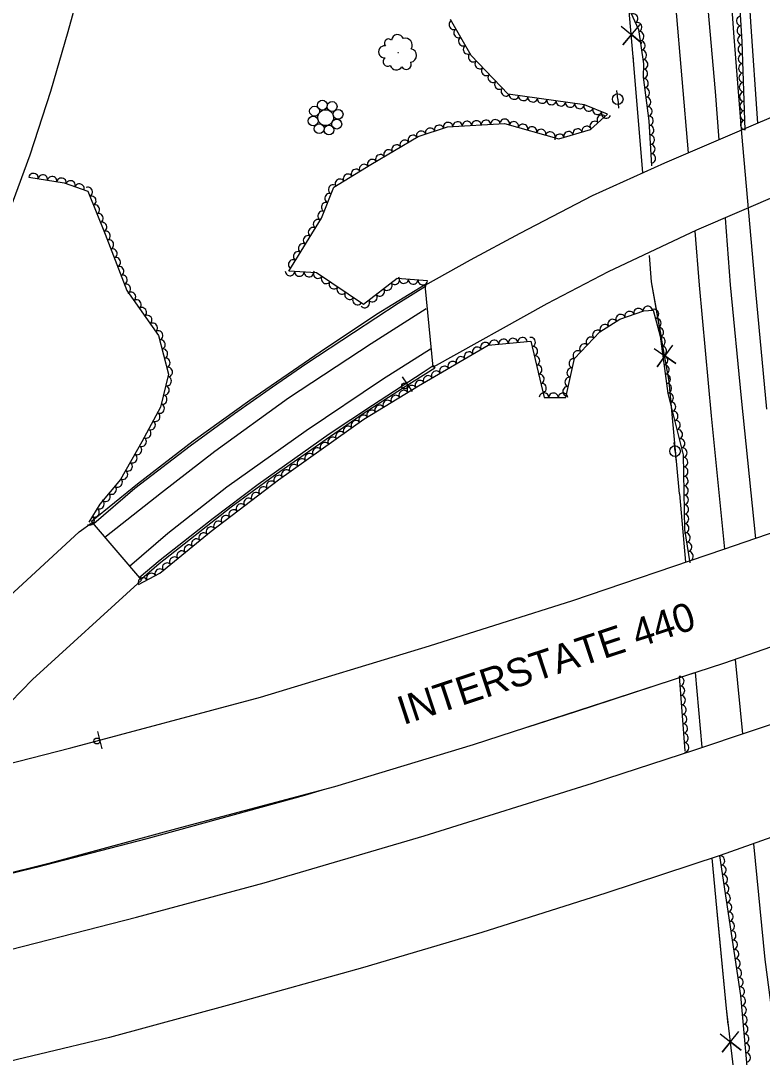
# Model space of a CAD drawing. Extents: x 1722896 to 1754269, y 648279 to 666297.
# Drawn here: x 1740273.7 to 1740587.2, y 649807.1 to 650245.4 of the extents above; entities that cross this region are included whole.
import ezdxf

# ---------------------------------------------------------------- set-up
doc = ezdxf.new("R2010")
doc.units = 0
for name, color, linetype in [('DESIGN - CENTERLINE - Proposed', 7, 'Continuous'), ('DESIGN - CENTERLINE - Proposed Text', 7, 'Continuous'), ('DESIGN - PUBLIC HEARING - Shapes', 7, 'Continuous'), ('DESIGN - SCRATCH - User 1', 7, 'Continuous'), ('DESIGN - SHEET - Linework', 7, 'Continuous'), ('SURVEY - CENTERLINE - Preliminary Text', 7, 'Continuous'), ('SURVEY - DTM - Breaklines', 7, 'Continuous'), ('SURVEY - VEGETATION - Features with Text', 7, 'Continuous')]:
    doc.layers.add(name, color=color, linetype=linetype)

msp = doc.modelspace()

# ---------------------------------------------------------------- linework, layer by layer
at = {"layer": 'DESIGN - CENTERLINE - Proposed'}
for points in [[(1740270.22, 650278.66), (1740301.58, 650269.85), (1740293.55, 650240.68), (1740286.28, 650215.48), (1740277.5, 650188.6), (1740266.43, 650158.19), (1740251.48, 650116.12), (1740238.8, 650084.05), (1740222.92, 650046.04), (1740203.62, 650005.08), (1740182.83, 649962.92), (1740173.76, 649946.07)], [(1740662.52, 650233.15), (1740663.16, 650200.01), (1740630.55, 650187.27), (1740595.41, 650172.31), (1740559.34, 650156.77), (1740522, 650139.26), (1740496.09, 650125.66), (1740448.04, 650098.94), (1740444.7, 650133.58), (1740463.81, 650144.23), (1740484.88, 650155.58), (1740515.36, 650171.44), (1740545.94, 650185.25), (1740584.46, 650201.74), (1740616.25, 650215.36), (1740649.96, 650228.86), (1740662.52, 650233.15)], [(1739718.41, 649790.03), (1739714.64, 649834.11), (1739771.74, 649839.82), (1739832.01, 649847.28), (1739893.75, 649856.3), (1739960.78, 649866.14), (1740029.86, 649878.86), (1740105.86, 649893.07), (1740178.43, 649909.37), (1740239.1, 649923.68), (1740294.84, 649937.86), (1740375.01, 649959.36), (1740446.5, 649981.09), (1740507.11, 650000.21), (1740570.99, 650021.88), (1740644.38, 650047.14), (1740684.26, 650061.77), (1740692.36, 650064.84)], [(1740692.36, 650064.84), (1740708.63, 650023.48), (1740672.42, 650010.03), (1740614.67, 649988.86), (1740570.82, 649973.59), (1740464.97, 649939.21), (1740406.27, 649921.36), (1740341.06, 649904.11), (1740285.55, 649888.98), (1740220.12, 649872.81), (1740137.46, 649854.48), (1740060.54, 649838.98), (1740007.95, 649829.33), (1739950.68, 649819.7), (1739883.49, 649811.64), (1739807.36, 649799.36)], [(1740215.62, 649948.25), (1740224.89, 649958.59), (1740250.5, 649985.15), (1740298.3, 650029.2), (1740303.81, 650033.24)], [(1740303.81, 650033.24), (1740324.69, 650008.81), (1740278.58, 649966.78), (1740250.64, 649938.08), (1740237.02, 649923.36)], [(1740012.93, 649798.24), (1740086.18, 649811.56), (1740141.64, 649822.36), (1740187.41, 649832.26), (1740253.3, 649848.55), (1740322.66, 649866.34), (1740376.63, 649880.8), (1740444.23, 649900.67), (1740515.34, 649922.95), (1740559.06, 649937.25), (1740650.26, 649967.86), (1740711.23, 649990.73), (1740719.75, 649993.72)], [(1740719.75, 649993.72), (1740735.52, 649953.01), (1740704.89, 649941.16), (1740664.19, 649926.33), (1740619.82, 649910.25), (1740569.41, 649892.41), (1740520.97, 649876.49), (1740468.59, 649859.79), (1740418.1, 649844.91), (1740362.45, 649829.32), (1740311.18, 649815.48), (1740252.11, 649801.34)], [(1740558.09, 649969.46), (1740515.18, 649955.36), (1740508.19, 649953.13)], [(1740508.19, 649953.13), (1740488.03, 649946.7)], [(1740401.15, 649920.01), (1740393.66, 649917.75), (1740326.98, 649899.44), (1740280.14, 649887.38), (1740220.99, 649872.74), (1740174.95, 649861.85), (1740172.94, 649861.39)]]:
    msp.add_lwpolyline(points, dxfattribs=at)
at = {"layer": 'DESIGN - CENTERLINE - Proposed Text'}
for points in [[(1740536.62, 650181.04), (1740532.87, 650226.92), (1740528.24, 650280.12), (1740525.37, 650330.77), (1740521.87, 650390.62), (1740518.36, 650433.95), (1740514.27, 650499.46), (1740506.9, 650637.15), (1740506.13, 650673.85)], [(1740585.37, 650202.13), (1740582.37, 650244.95), (1740578.12, 650314.45), (1740572.95, 650378.35), (1740569.59, 650439.94), (1740561.58, 650579.23), (1740559.68, 650620.47)], [(1740585.37, 650202.13), (1740582.37, 650244.95), (1740581.94, 650252.01)], [(1740527.55, 650243.09), (1740536.21, 650235.91), (1740531.87, 650239.55), (1740528.24, 650235.22), (1740535.52, 650243.78)], [(1740536.62, 650181.04), (1740532.87, 650226.92), (1740532.53, 650230.87)], [(1740552.14, 650045.28), (1740547.84, 650092.9), (1740540.39, 650135.01), (1740539.48, 650146.18)], [(1740544.66, 650110.91), (1740540.39, 650135.01), (1740539.48, 650146.18)], [(1740541.43, 650106.79), (1740550.68, 650100.4), (1740546.04, 650103.64), (1740542.8, 650099.01), (1740549.3, 650108.18)], [(1740552.14, 650045.29), (1740547.84, 650092.9), (1740547.46, 650095.06)], [(1740552.14, 650045.28), (1740554.75, 650016.37)], [(1740552.14, 650045.29), (1740554.75, 650016.37)], [(1740561.81, 649938.18), (1740558.96, 649969.74)], [(1740561.81, 649938.18), (1740558.97, 649969.74)], [(1740580.69, 649755.33), (1740578.42, 649774.33), (1740571.99, 649827.66), (1740567.95, 649870.22), (1740566.05, 649891.31)], [(1740568.24, 649867.13), (1740567.95, 649870.22), (1740566.05, 649891.31)], [(1740572.8, 649820.96), (1740571.99, 649827.66), (1740568.24, 649867.13)], [(1740569.34, 649817.02), (1740578.23, 649810.13), (1740573.78, 649813.62), (1740570.29, 649809.17), (1740577.29, 649817.97)]]:
    msp.add_lwpolyline(points, dxfattribs=at)
at = {"layer": 'DESIGN - PUBLIC HEARING - Shapes'}
for p, q in [((1740434.87, 650094.75), (1740439.11, 650088.56)), ((1740306.09, 649944.77), (1740308, 649937.51))]:
    msp.add_line(p, q, dxfattribs=at)
for centre in [(1740435.99, 650090.94), (1740305.86, 649940.81)]:
    msp.add_circle(centre, 1.25, dxfattribs=at)
at = {"layer": 'DESIGN - SCRATCH - User 1'}
for points in [[(1740304.49, 650032.58), (1740303.54, 650033.71), (1740323, 650049.55), (1740346.58, 650067.76), (1740370.46, 650084.94), (1740400.28, 650105.41), (1740424.12, 650121.28), (1740444.79, 650134.03), (1740444.85, 650133.08), (1740433.3, 650125.76), (1740414.36, 650113.38), (1740394.26, 650100.13), (1740380.17, 650090.47), (1740364.07, 650079.13), (1740345.3, 650065.46), (1740321.91, 650047.55), (1740304.49, 650032.58)], [(1740324.83, 650009.33), (1740323.7, 650010), (1740332.6, 650017.49), (1740355.01, 650035.03), (1740373.99, 650049.37), (1740404, 650070.69), (1740422.37, 650082.85), (1740443.77, 650096.82), (1740447.98, 650099.58), (1740448.71, 650098.45), (1740435.02, 650089.84), (1740418.91, 650079.39), (1740402.8, 650068.37), (1740380.36, 650052.67), (1740362.66, 650039.66), (1740332.13, 650015.74), (1740324.83, 650009.33)]]:
    msp.add_lwpolyline(points, dxfattribs=at)
at = {"layer": 'SURVEY - CENTERLINE - Preliminary Text'}
for points in [[(1740526.56, 650652.22), (1740528.71, 650608.9), (1740530.18, 650549.09), (1740534.64, 650489.86), (1740538.37, 650429.47), (1740541.93, 650370.12), (1740545.88, 650312.2), (1740550.5, 650252.18), (1740555.81, 650189.47)], [(1740540.55, 650637.9), (1740542.52, 650594.34), (1740545.22, 650544.19), (1740549.31, 650470.38), (1740551.48, 650426.4), (1740555.21, 650371.74), (1740559.74, 650308), (1740564.16, 650250.53), (1740567.21, 650215.43), (1740568.82, 650195.04)], [(1740551.5, 650625.35), (1740554.22, 650582.04), (1740556.89, 650537.99), (1740559, 650467.29), (1740562.55, 650421.13), (1740565.45, 650371.37), (1740568.99, 650321.92), (1740572.32, 650277.8), (1740575.09, 650238.41), (1740578.37, 650197.76), (1740584.33, 650130.89), (1740588.94, 650081.19)], [(1740571.42, 650161.97), (1740573.64, 650133.76), (1740578.24, 650085.84), (1740584.31, 650026.47)], [(1740558.61, 650156.38), (1740560.54, 650133.6), (1740565.61, 650078.28), (1740571.17, 650021.95)], [(1740445.1, 650123.61), (1740421.85, 650108.78), (1740386.8, 650085.78), (1740355.73, 650063.18), (1740333.22, 650045.75), (1740309.23, 650026.9)], [(1740319.58, 650014.79), (1740335.84, 650028.71), (1740360.73, 650048.29), (1740394.29, 650072.11), (1740426.61, 650093.81), (1740446.87, 650106.68)], [(1740575.78, 649975.32), (1740578.88, 649943.91)], [(1740583.47, 649897.39), (1740588.31, 649848.36), (1740595.83, 649790.63), (1740600.05, 649757.09)]]:
    msp.add_lwpolyline(points, dxfattribs=at)
at = {"layer": 'SURVEY - DTM - Breaklines'}
for p, q in [((1740526.05, 650212.2), (1740525.65, 650215.93)), ((1740526.05, 650212.2), (1740526.46, 650208.48)), ((1740550.29, 650063.36), (1740549.88, 650067.08)), ((1740550.29, 650063.36), (1740550.7, 650059.63))]:
    msp.add_line(p, q, dxfattribs=at)
for centre, radius in [((1740401.17, 650209.69), 2.08), ((1740526.05, 650212.2), 2.25), ((1740397.86, 650207.16), 2.08), ((1740402.58, 650204.42), 3.36), ((1740405.3, 650209.13), 2.08), ((1740407.83, 650205.82), 2.08), ((1740397.3, 650203.03), 2.08), ((1740407.27, 650201.69), 2.08), ((1740399.83, 650199.72), 2.08), ((1740403.96, 650199.16), 2.08), ((1740550.29, 650063.36), 2.25)]:
    msp.add_circle(centre, radius, dxfattribs=at)
at = {"layer": 'SURVEY - VEGETATION - Features with Text'}
for points in [[(1740579.92, 650199.33), (1740578.69, 650236.45), (1740576.46, 650273.55), (1740573.54, 650308.12), (1740571.94, 650342.35), (1740568.27, 650373.79), (1740566.27, 650396.74), (1740563.76, 650432.21), (1740561.35, 650474.39), (1740560.32, 650528.51), (1740557.15, 650561.11), (1740558.37, 650614.24), (1740557.34, 650632.39)], [(1740530.7, 650250.53), (1740534.83, 650241.69), (1740536.92, 650227.1), (1740536.79, 650221.6), (1740539.23, 650203.11), (1740540.38, 650184.04)], [(1740445.58, 650135.38), (1740432.78, 650136.45), (1740418.54, 650125.43), (1740398.71, 650138.81), (1740386.94, 650139.46), (1740400.75, 650161.86), (1740406, 650175), (1740421.74, 650184.59), (1740441.7, 650196.47), (1740454.09, 650200.53), (1740478.23, 650201.94), (1740501.21, 650195.48), (1740514.53, 650199.36), (1740521.75, 650205.84), (1740512.04, 650209.78), (1740479.7, 650214.38), (1740464.07, 650230.75), (1740455.35, 650245.93)], [(1740277.09, 650179.3), (1740292.08, 650176.82), (1740301.99, 650173.27), (1740309.37, 650155.1), (1740318.52, 650131.31), (1740331.84, 650112.33), (1740336.19, 650095.94), (1740332.8, 650081.94), (1740324.9, 650067.28), (1740315.82, 650051.44), (1740307.04, 650040.95), (1740302.39, 650033.29)], [(1740323.48, 650007.06), (1740332.48, 650011.73), (1740354.16, 650029.58), (1740382.7, 650051.3), (1740418.75, 650076.85), (1740441.81, 650091.06), (1740471.29, 650108.2), (1740489.27, 650109.94), (1740494.9, 650086.14), (1740504.13, 650086.04), (1740507.84, 650102.59), (1740518.53, 650113.78), (1740526.93, 650119.23), (1740537.14, 650122.65), (1740541.07, 650122.98), (1740544, 650112.02), (1740547.26, 650087.82), (1740553.76, 650061.79), (1740554.3, 650030.29), (1740556.55, 650016.1)], [(1740552.07, 649968.05), (1740554.38, 649936.65)], [(1740569.11, 649892.22), (1740578.03, 649833.17), (1740582.29, 649784.28), (1740586.66, 649756.16)]]:
    msp.add_lwpolyline(points, dxfattribs=at)
msp.add_circle((1740433.23, 650231.85), 0.0896, dxfattribs=at)
for centre, radius, start, end in [((1740433.02, 650236.98), 2.57, 20.1402, 176.9291), ((1740436.27, 650235.06), 2.93, 329.1929, 106.7172), ((1740427.48, 650232.23), 2.56, 82.277, 275.6967), ((1740429.16, 650235.93), 1.76, 42.2563, 221.002), ((1740438.08, 650230.74), 2.91, 280.0888, 75.9272), ((1740428.85, 650228.08), 1.95, 124.8957, 302.2148), ((1740432.48, 650227.38), 2.76, 200.1827, 327.0284), ((1740436.65, 650226.96), 2.14, 210.3417, 25.3419)]:
    msp.add_arc(centre, radius, start, end, dxfattribs=at)
for centre, major_axis in [((1740532.66, 650246.32), (0.85, -1.81)), ((1740578.16, 650245.29), (-0.12, 2)), ((1740456.66, 650243.64), (-1, 1.73)), ((1740534.35, 650242.7), (0.85, -1.81)), ((1740578.4, 650241.3), (-0.12, 2)), ((1740458.66, 650240.17), (-1, 1.73)), ((1740460.65, 650236.7), (-1, 1.73)), ((1740535.24, 650238.83), (0.28, -1.98)), ((1740578.64, 650237.31), (-0.12, 2)), ((1740462.65, 650233.23), (-1, 1.73)), ((1740535.8, 650234.87), (0.28, -1.98)), ((1740578.8, 650233.31), (-0.07, 2)), ((1740464.86, 650229.93), (-1.38, 1.45)), ((1740536.37, 650230.91), (0.28, -1.98)), ((1740578.93, 650229.31), (-0.07, 2)), ((1740467.62, 650227.03), (-1.38, 1.45)), ((1740470.38, 650224.14), (-1.38, 1.45)), ((1740536.82, 650222.95), (-0.05, -2)), ((1740536.92, 650226.95), (-0.05, -2)), ((1740579.06, 650225.32), (-0.07, 2)), ((1740473.15, 650221.25), (-1.38, 1.45)), ((1740537.13, 650218.97), (0.26, -1.98)), ((1740579.19, 650221.32), (-0.07, 2)), ((1740475.91, 650218.36), (-1.38, 1.45)), ((1740478.67, 650215.46), (-1.38, 1.45)), ((1740537.66, 650215.01), (0.26, -1.98)), ((1740579.33, 650217.32), (-0.07, 2)), ((1740482.18, 650214.03), (-1.98, 0.28)), ((1740486.14, 650213.47), (-1.98, 0.28)), ((1740490.1, 650212.9), (-1.98, 0.28)), ((1740494.06, 650212.34), (-1.98, 0.28)), ((1740498.02, 650211.77), (-1.98, 0.28)), ((1740538.18, 650211.04), (0.26, -1.98)), ((1740579.46, 650213.32), (-0.07, 2)), ((1740501.98, 650211.21), (-1.98, 0.28)), ((1740505.94, 650210.65), (-1.98, 0.28)), ((1740509.9, 650210.08), (-1.98, 0.28)), ((1740513.75, 650209.09), (-1.85, 0.75)), ((1740517.45, 650207.58), (-1.85, 0.75)), ((1740538.7, 650207.08), (0.26, -1.98)), ((1740579.59, 650209.33), (-0.07, 2)), ((1740579.72, 650205.33), (-0.07, 2)), ((1740462.35, 650201.01), (2, 0.12)), ((1740466.34, 650201.25), (2, 0.12)), ((1740470.33, 650201.48), (2, 0.12)), ((1740474.33, 650201.71), (2, 0.12)), ((1740478.32, 650201.92), (1.93, -0.54)), ((1740482.17, 650200.84), (1.93, -0.54)), ((1740516.28, 650200.92), (1.49, 1.34)), ((1740519.25, 650203.6), (1.49, 1.34)), ((1740521.16, 650206.08), (-1.85, 0.75)), ((1740539.23, 650203.11), (0.26, -1.98)), ((1740579.85, 650201.33), (-0.07, 2)), ((1740442.94, 650196.88), (1.9, 0.62)), ((1740446.74, 650198.13), (1.9, 0.62)), ((1740450.54, 650199.37), (1.9, 0.62)), ((1740454.36, 650200.55), (2, 0.12)), ((1740458.35, 650200.78), (2, 0.12)), ((1740486.02, 650199.75), (1.93, -0.54)), ((1740489.87, 650198.67), (1.93, -0.54)), ((1740493.72, 650197.59), (1.93, -0.54)), ((1740497.57, 650196.51), (1.93, -0.54)), ((1740505.26, 650196.66), (1.92, 0.56)), ((1740509.1, 650197.78), (1.92, 0.56)), ((1740512.94, 650198.9), (1.92, 0.56)), ((1740539.47, 650199.12), (0.12, -2)), ((1740435.95, 650193.05), (1.72, 1.02)), ((1740439.39, 650195.1), (1.72, 1.02)), ((1740501.42, 650195.55), (1.92, 0.56)), ((1740539.71, 650195.13), (0.12, -2)), ((1740429.08, 650188.96), (1.72, 1.02)), ((1740432.51, 650191), (1.72, 1.02)), ((1740539.95, 650191.13), (0.12, -2)), ((1740422.2, 650184.86), (1.72, 1.02)), ((1740425.64, 650186.91), (1.72, 1.02)), ((1740540.19, 650187.14), (0.12, -2)), ((1740279.06, 650178.97), (1.97, -0.33)), ((1740415.37, 650180.71), (1.71, 1.04)), ((1740418.78, 650182.79), (1.71, 1.04)), ((1740283.01, 650178.32), (1.97, -0.33)), ((1740286.96, 650177.67), (1.97, -0.33)), ((1740290.9, 650177.01), (1.97, -0.33)), ((1740294.72, 650175.87), (1.88, -0.67)), ((1740298.49, 650174.53), (1.88, -0.67)), ((1740408.53, 650176.55), (1.71, 1.04)), ((1740411.95, 650178.63), (1.71, 1.04)), ((1740302.09, 650173.01), (0.75, -1.85)), ((1740404.13, 650170.33), (0.74, 1.86)), ((1740405.62, 650174.04), (0.74, 1.86)), ((1740303.6, 650169.31), (0.75, -1.85)), ((1740305.11, 650165.6), (0.75, -1.85)), ((1740402.65, 650166.61), (0.74, 1.86)), ((1740306.61, 650161.89), (0.75, -1.85)), ((1740401.17, 650162.9), (0.74, 1.86)), ((1740308.12, 650158.19), (0.75, -1.85)), ((1740399.24, 650159.41), (1.05, 1.7)), ((1740309.61, 650154.48), (0.72, -1.87)), ((1740395.04, 650152.6), (1.05, 1.7)), ((1740397.14, 650156), (1.05, 1.7)), ((1740311.05, 650150.74), (0.72, -1.87)), ((1740392.94, 650149.19), (1.05, 1.7)), ((1740312.48, 650147.01), (0.72, -1.87)), ((1740390.84, 650145.79), (1.05, 1.7)), ((1740313.92, 650143.28), (0.72, -1.87)), ((1740315.35, 650139.54), (0.72, -1.87)), ((1740388.74, 650142.38), (1.05, 1.7)), ((1740316.79, 650135.81), (0.72, -1.87)), ((1740387.5, 650139.43), (-2, 0.11)), ((1740391.49, 650139.21), (-2, 0.11)), ((1740395.49, 650138.98), (-2, 0.11)), ((1740399.35, 650138.37), (-1.66, 1.12)), ((1740402.67, 650136.14), (-1.66, 1.12)), ((1740318.22, 650132.08), (0.72, -1.87)), ((1740405.98, 650133.9), (-1.66, 1.12)), ((1740409.3, 650131.67), (-1.66, 1.12)), ((1740428.7, 650133.3), (-1.58, -1.22)), ((1740431.87, 650135.75), (-1.58, -1.22)), ((1740435.62, 650136.21), (-1.99, 0.17)), ((1740439.6, 650135.88), (-1.99, 0.17)), ((1740443.59, 650135.55), (-1.99, 0.17)), ((1740320.34, 650128.71), (1.15, -1.64)), ((1740412.62, 650129.43), (-1.66, 1.12)), ((1740415.93, 650127.19), (-1.66, 1.12)), ((1740422.38, 650128.4), (-1.58, -1.22)), ((1740425.54, 650130.85), (-1.58, -1.22)), ((1740322.64, 650125.43), (1.15, -1.64)), ((1740324.94, 650122.16), (1.15, -1.64)), ((1740419.22, 650125.95), (-1.58, -1.22)), ((1740534.83, 650121.87), (1.9, 0.64)), ((1740538.7, 650122.78), (1.99, 0.17)), ((1740327.24, 650118.89), (1.15, -1.64)), ((1740527.25, 650119.33), (1.9, 0.64)), ((1740531.04, 650120.6), (1.9, 0.64)), ((1740541.49, 650121.42), (0.52, -1.93)), ((1740542.52, 650117.55), (0.52, -1.93)), ((1740329.54, 650115.61), (1.15, -1.64)), ((1740520.5, 650115.05), (1.68, 1.09)), ((1740523.85, 650117.23), (1.68, 1.09)), ((1740543.56, 650113.69), (0.52, -1.93)), ((1740331.84, 650112.34), (1.15, -1.64)), ((1740477.8, 650108.83), (1.99, 0.19)), ((1740481.78, 650109.22), (1.99, 0.19)), ((1740485.77, 650109.6), (1.99, 0.19)), ((1740489.38, 650109.48), (0.46, -1.95)), ((1740514.62, 650109.69), (1.38, 1.45)), ((1740517.39, 650112.58), (1.38, 1.45)), ((1740544.3, 650109.77), (0.27, -1.98)), ((1740332.87, 650108.48), (0.51, -1.93)), ((1740333.89, 650104.61), (0.51, -1.93)), ((1740466.57, 650105.46), (1.73, 1.01)), ((1740470.03, 650107.47), (1.73, 1.01)), ((1740473.82, 650108.44), (1.99, 0.19)), ((1740490.3, 650105.59), (0.46, -1.95)), ((1740511.86, 650106.8), (1.38, 1.45)), ((1740544.84, 650105.8), (0.27, -1.98)), ((1740334.92, 650100.74), (0.51, -1.93)), ((1740459.66, 650101.44), (1.73, 1.01)), ((1740463.11, 650103.45), (1.73, 1.01)), ((1740491.22, 650101.69), (0.46, -1.95)), ((1740507.36, 650100.46), (0.44, 1.95)), ((1740509.1, 650103.91), (1.38, 1.45)), ((1740545.37, 650101.84), (0.27, -1.98)), ((1740335.94, 650096.88), (0.51, -1.93)), ((1740449.28, 650095.4), (1.73, 1.01)), ((1740452.74, 650097.41), (1.73, 1.01)), ((1740456.2, 650099.42), (1.73, 1.01)), ((1740492.14, 650097.8), (0.46, -1.95)), ((1740506.49, 650096.56), (0.44, 1.95)), ((1740545.91, 650097.87), (0.27, -1.98)), ((1740335.48, 650092.99), (-0.47, -1.94)), ((1740442.37, 650091.38), (1.73, 1.01)), ((1740445.83, 650093.39), (1.73, 1.01)), ((1740493.06, 650093.91), (0.46, -1.95)), ((1740505.61, 650092.66), (0.44, 1.95)), ((1740546.44, 650093.91), (0.27, -1.98)), ((1740334.54, 650089.11), (-0.47, -1.94)), ((1740435.55, 650087.2), (1.7, 1.05)), ((1740438.95, 650089.3), (1.7, 1.05)), ((1740493.98, 650090.02), (0.46, -1.95)), ((1740504.74, 650088.75), (0.44, 1.95)), ((1740546.98, 650089.95), (0.27, -1.98)), ((1740333.6, 650085.22), (-0.47, -1.94)), ((1740428.74, 650083), (1.7, 1.05)), ((1740432.14, 650085.1), (1.7, 1.05)), ((1740494.91, 650086.13), (2, -0.02)), ((1740498.91, 650086.09), (2, -0.02)), ((1740502.91, 650086.05), (2, -0.02)), ((1740547.71, 650086.02), (0.48, -1.94)), ((1740332.5, 650081.39), (-0.95, -1.76)), ((1740421.93, 650078.81), (1.7, 1.05)), ((1740425.33, 650080.9), (1.7, 1.05)), ((1740548.68, 650082.14), (0.48, -1.94)), ((1740549.65, 650078.26), (0.48, -1.94)), ((1740328.71, 650074.35), (-0.95, -1.76)), ((1740330.61, 650077.87), (-0.95, -1.76)), ((1740415.27, 650074.38), (1.63, 1.16)), ((1740418.53, 650076.69), (1.63, 1.16)), ((1740550.62, 650074.38), (0.48, -1.94)), ((1740326.81, 650070.83), (-0.95, -1.76)), ((1740408.74, 650069.76), (1.63, 1.16)), ((1740412, 650072.07), (1.63, 1.16)), ((1740551.59, 650070.5), (0.48, -1.94)), ((1740324.91, 650067.31), (-0.95, -1.76)), ((1740402.21, 650065.13), (1.63, 1.16)), ((1740405.48, 650067.44), (1.63, 1.16)), ((1740552.55, 650066.62), (0.48, -1.94)), ((1740322.92, 650063.83), (-0.99, -1.74)), ((1740395.69, 650060.5), (1.63, 1.16)), ((1740398.95, 650062.82), (1.63, 1.16)), ((1740553.52, 650062.74), (0.48, -1.94)), ((1740318.95, 650056.89), (-0.99, -1.74)), ((1740320.94, 650060.36), (-0.99, -1.74)), ((1740392.42, 650058.19), (1.63, 1.16)), ((1740553.81, 650058.76), (0.03, -2)), ((1740316.96, 650053.42), (-0.99, -1.74)), ((1740385.89, 650053.57), (1.63, 1.16)), ((1740389.16, 650055.88), (1.63, 1.16)), ((1740553.88, 650054.77), (0.03, -2)), ((1740314.72, 650050.12), (-1.28, -1.53)), ((1740379.45, 650048.83), (1.59, 1.21)), ((1740382.63, 650051.25), (1.59, 1.21)), ((1740553.95, 650050.77), (0.03, -2)), ((1740309.59, 650043.99), (-1.28, -1.53)), ((1740312.15, 650047.06), (-1.28, -1.53)), ((1740373.08, 650043.98), (1.59, 1.21)), ((1740376.27, 650046.4), (1.59, 1.21)), ((1740554.02, 650046.77), (0.03, -2)), ((1740307.02, 650040.92), (-1.04, -1.71)), ((1740366.72, 650039.14), (1.59, 1.21)), ((1740369.9, 650041.56), (1.59, 1.21)), ((1740554.09, 650042.77), (0.03, -2)), ((1740554.15, 650038.77), (0.03, -2)), ((1740304.95, 650037.5), (-1.04, -1.71)), ((1740360.35, 650034.29), (1.59, 1.21)), ((1740363.54, 650036.71), (1.59, 1.21)), ((1740554.22, 650034.77), (0.03, -2)), ((1740302.87, 650034.08), (-1.04, -1.71)), ((1740357.17, 650031.87), (1.59, 1.21)), ((1740554.29, 650030.77), (0.03, -2)), ((1740350.9, 650026.9), (1.54, 1.27)), ((1740353.99, 650029.44), (1.54, 1.27)), ((1740554.85, 650026.81), (0.31, -1.98)), ((1740344.73, 650021.81), (1.54, 1.27)), ((1740347.82, 650024.35), (1.54, 1.27)), ((1740555.48, 650022.86), (0.31, -1.98)), ((1740338.55, 650016.73), (1.54, 1.27)), ((1740341.64, 650019.27), (1.54, 1.27)), ((1740556.1, 650018.91), (0.31, -1.98)), ((1740335.46, 650014.19), (1.54, 1.27)), ((1740325.26, 650007.98), (1.77, 0.92)), ((1740328.81, 650009.83), (1.77, 0.92)), ((1740332.36, 650011.67), (1.77, 0.92)), ((1740552.22, 649966.06), (0.15, -1.99)), ((1740552.51, 649962.07), (0.15, -1.99)), ((1740552.8, 649958.08), (0.15, -1.99)), ((1740553.1, 649954.09), (0.15, -1.99)), ((1740553.39, 649950.1), (0.15, -1.99)), ((1740553.68, 649946.11), (0.15, -1.99)), ((1740553.98, 649942.12), (0.15, -1.99)), ((1740554.27, 649938.13), (0.15, -1.99)), ((1740569.41, 649890.25), (0.3, -1.98)), ((1740570.01, 649886.29), (0.3, -1.98)), ((1740570.6, 649882.34), (0.3, -1.98)), ((1740571.2, 649878.38), (0.3, -1.98)), ((1740571.8, 649874.42), (0.3, -1.98)), ((1740572.4, 649870.47), (0.3, -1.98)), ((1740572.99, 649866.51), (0.3, -1.98)), ((1740573.59, 649862.56), (0.3, -1.98)), ((1740574.19, 649858.6), (0.3, -1.98)), ((1740574.79, 649854.65), (0.3, -1.98)), ((1740575.38, 649850.69), (0.3, -1.98)), ((1740575.98, 649846.74), (0.3, -1.98)), ((1740576.58, 649842.78), (0.3, -1.98)), ((1740577.17, 649838.83), (0.3, -1.98)), ((1740577.77, 649834.87), (0.3, -1.98)), ((1740578.23, 649830.9), (0.17, -1.99)), ((1740578.57, 649826.92), (0.17, -1.99)), ((1740578.92, 649822.93), (0.17, -1.99)), ((1740579.27, 649818.95), (0.17, -1.99)), ((1740579.61, 649814.96), (0.17, -1.99)), ((1740579.96, 649810.98), (0.17, -1.99)), ((1740580.31, 649806.99), (0.17, -1.99))]:
    msp.add_ellipse(centre, major_axis=major_axis, ratio=0.940188, start_param=0, end_param=3.141593, dxfattribs=at)

# ---------------------------------------------------------------- texts
at = {"layer": 'DESIGN - SHEET - Linework'}
msp.add_text('INTERSTATE 440', height=12, rotation=18.2255, dxfattribs=at).set_placement((1740435.41, 649947.53))

doc.saveas('drawing.dxf')
